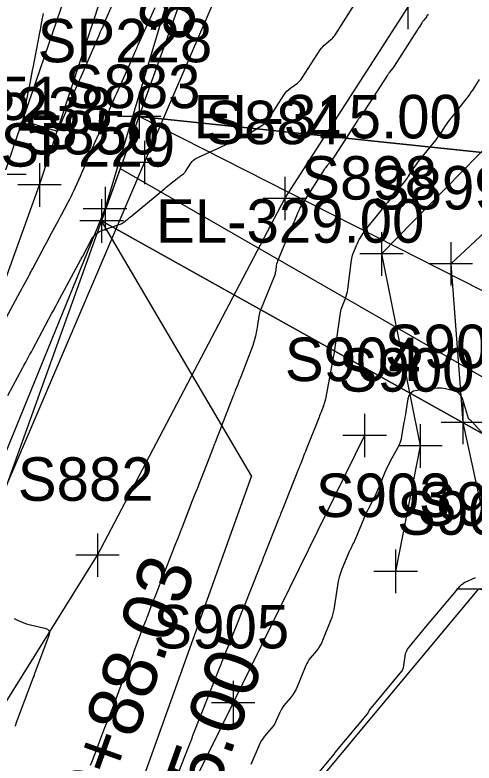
# Model space of a CAD drawing. Extents: x 816928 to 825690, y 436959 to 448212.
# Drawn here: x 818734.8 to 818777, y 444544.8 to 444613.7 of the extents above; entities that cross this region are included whole.
import ezdxf

# ---------------------------------------------------------------- set-up
doc = ezdxf.new("R2010")
doc.units = 0
for name, color, linetype in [('SURVEY - CONTOURS - Index with Text', 7, 'Continuous'), ('SURVEY - CONTOURS - Intermediate with optional Text', 7, 'Continuous'), ('SURVEY - DRAINAGE - Natural Features', 7, 'Continuous'), ('SURVEY - DRAINAGE - Natural Features - Points - Locators', 7, 'Continuous'), ('SURVEY - DRAINAGE - Natural Features - Points - Numbers', 7, 'Continuous'), ('SURVEY - DRAINAGE - Pipes and Culverts Text', 7, 'Continuous'), ('SURVEY - DTM - Breaklines', 7, 'Continuous'), ('SURVEY - DTM - Breaklines - Points - Locators', 7, 'Continuous'), ('SURVEY - DTM - Breaklines - Points - Numbers', 7, 'Continuous'), ('SURVEY - NON-TRANSPORTATION - Features', 7, 'Continuous'), ('SURVEY - NON-TRANSPORTATION - Features - Points - Locators', 7, 'Continuous'), ('SURVEY - NON-TRANSPORTATION - Features - Points - Numbers', 7, 'Continuous'), ('SURVEY - PROPERTY - Parcels', 7, 'Continuous'), ('SURVEY - PROPERTY - Property Lines', 7, 'Continuous'), ('SURVEY - PROPERTY - Property Lines - Points - Elevations', 7, 'Continuous'), ('SURVEY - PROPERTY - Property Lines - Points - Locators', 7, 'Continuous'), ('SURVEY - PROPERTY - Property Lines - Points - Numbers', 7, 'Continuous'), ('SURVEY - PROPERTY - ROW Lines', 7, 'Continuous'), ('SURVEY - PROPERTY - ROW Lines Text', 7, 'Continuous'), ('SURVEY - PROPERTY - Station and Offset Flags', 7, 'Continuous')]:
    doc.layers.add(name, color=color, linetype=linetype)

msp = doc.modelspace()

# ---------------------------------------------------------------- linework, layer by layer
at = {"layer": 'SURVEY - CONTOURS - Index with Text'}
for points in [[(818744.458, 444616.281), (818743.005, 444612.935), (818742.956, 444612.821), (818742.906, 444612.708), (818742.855, 444612.594), (818742.804, 444612.481), (818742.638, 444612.111), (818742.603, 444612.032), (818742.567, 444611.953), (818742.532, 444611.873), (818742.498, 444611.793), (818740.783, 444607.833), (818740.76, 444607.779), (818740.736, 444607.725), (818740.712, 444607.672), (818740.688, 444607.618), (818740.61, 444607.444), (818740.593, 444607.406), (818740.577, 444607.369), (818740.56, 444607.331), (818740.544, 444607.294), (818738.687, 444602.993), (818738.678, 444602.978), (818738.667, 444602.97), (818738.653, 444602.966), (818738.636, 444602.969), (818738.576, 444602.987), (818738.563, 444602.991), (818738.55, 444602.995), (818738.537, 444602.999), (818738.525, 444603.003), (818736.399, 444603.649), (818736.012, 444603.828), (818735.762, 444604.09), (818735.649, 444604.434), (818735.673, 444604.86), (818736.263, 444607.847), (818736.282, 444607.944), (818736.301, 444608.04), (818736.319, 444608.137), (818736.337, 444608.234), (818736.396, 444608.55), (818736.408, 444608.618), (818736.421, 444608.685), (818736.434, 444608.753), (818736.447, 444608.821), (818737.049, 444611.891), (818737.088, 444612.094), (818737.127, 444612.297), (818737.165, 444612.5), (818737.203, 444612.703), (818737.325, 444613.367), (818737.351, 444613.509), (818737.378, 444613.651), (818737.405, 444613.794)], [(818779.562, 444573.24), (818776.8, 444576.265), (818776.772, 444576.295), (818776.742, 444576.325), (818776.711, 444576.353), (818776.679, 444576.38), (818776.573, 444576.466), (818776.552, 444576.486), (818776.534, 444576.508), (818776.52, 444576.533), (818776.51, 444576.559), (818775.933, 444578.392), (818775.829, 444578.628), (818775.678, 444578.816), (818775.482, 444578.956), (818775.241, 444579.048), (818774.377, 444579.268), (818774.191, 444579.307), (818774.004, 444579.33), (818773.816, 444579.335), (818773.627, 444579.324), (818771.768, 444579.135), (818771.445, 444579.059), (818771.197, 444578.902), (818771.024, 444578.665), (818770.927, 444578.347), (818770.73, 444577.18), (818770.688, 444576.929), (818770.646, 444576.679), (818770.604, 444576.429), (818770.562, 444576.179), (818770.348, 444574.906), (818770.291, 444574.637), (818770.213, 444574.376), (818770.113, 444574.121), (818769.992, 444573.875), (818769.307, 444572.612), (818769.164, 444572.34), (818769.029, 444572.064), (818768.9, 444571.785), (818768.779, 444571.502), (818768.283, 444570.299), (818768.174, 444570.042), (818768.06, 444569.788), (818767.94, 444569.536), (818767.815, 444569.286), (818767.286, 444568.253), (818767.175, 444568.031), (818767.068, 444567.806), (818766.965, 444567.58), (818766.867, 444567.351), (818766.067, 444565.428), (818766.02, 444565.32), (818765.973, 444565.213), (818765.923, 444565.106), (818765.871, 444565), (818765.701, 444564.656), (818765.665, 444564.581), (818765.63, 444564.507), (818765.596, 444564.432), (818765.564, 444564.356), (818764.862, 444562.675), (818764.723, 444562.311), (818764.608, 444561.941), (818764.517, 444561.565), (818764.449, 444561.182), (818764.186, 444559.366), (818764.119, 444558.98), (818764.029, 444558.6), (818763.916, 444558.226), (818763.781, 444557.858), (818763.084, 444556.124), (818762.971, 444555.872), (818762.84, 444555.631), (818762.69, 444555.402), (818762.522, 444555.183), (818761.942, 444554.487), (818761.824, 444554.334), (818761.719, 444554.173), (818761.626, 444554.005), (818761.546, 444553.829), (818760.728, 444551.843), (818760.608, 444551.58), (818760.47, 444551.328), (818760.312, 444551.088), (818760.136, 444550.86), (818759.529, 444550.131), (818759.406, 444549.971), (818759.295, 444549.803), (818759.197, 444549.628), (818759.112, 444549.444), (818758.82, 444548.752), (818758.752, 444548.607), (818758.675, 444548.467), (818758.587, 444548.335), (818758.489, 444548.208), (818757.749, 444547.319), (818757.598, 444547.124), (818757.462, 444546.919), (818757.342, 444546.705), (818757.237, 444546.482), (818756.485, 444544.721)]]:
    msp.add_lwpolyline(points, dxfattribs=at)
at = {"layer": 'SURVEY - CONTOURS - Intermediate with optional Text'}
for points in [[(818733.745, 444585.338), (818735.299, 444588.253), (818735.411, 444588.462), (818735.523, 444588.671), (818735.634, 444588.879), (818735.746, 444589.088), (818736.112, 444589.77), (818736.19, 444589.916), (818736.269, 444590.062), (818736.347, 444590.208), (818736.425, 444590.354), (818737.562, 444592.485), (818737.711, 444592.762), (818737.859, 444593.04), (818738.008, 444593.317), (818738.156, 444593.594), (818738.643, 444594.5), (818738.747, 444594.694), (818738.851, 444594.888), (818738.955, 444595.082), (818739.059, 444595.276), (818739.693, 444596.464), (818739.827, 444596.719), (818739.956, 444596.977), (818740.08, 444597.237), (818740.199, 444597.5), (818740.799, 444598.848), (818740.927, 444599.137), (818741.054, 444599.426), (818741.18, 444599.716), (818741.306, 444600.006), (818741.77, 444601.085), (818741.87, 444601.316), (818741.971, 444601.547), (818742.073, 444601.777), (818742.175, 444602.007), (818743.04, 444603.945), (818743.151, 444604.195), (818743.261, 444604.445), (818743.37, 444604.695), (818743.479, 444604.946), (818743.833, 444605.765), (818743.909, 444605.941), (818743.986, 444606.116), (818744.063, 444606.291), (818744.141, 444606.465), (818745.337, 444609.135), (818745.416, 444609.312), (818745.495, 444609.49), (818745.573, 444609.668), (818745.65, 444609.846), (818745.902, 444610.429), (818745.957, 444610.553), (818746.011, 444610.678), (818746.067, 444610.802), (818746.122, 444610.927), (818747.668, 444614.364)], [(818734.135, 444578.658), (818735.52, 444581.241), (818735.61, 444581.408), (818735.699, 444581.575), (818735.789, 444581.742), (818735.878, 444581.909), (818736.169, 444582.456), (818736.232, 444582.573), (818736.294, 444582.69), (818736.357, 444582.807), (818736.42, 444582.924), (818738.191, 444586.226), (818738.243, 444586.323), (818738.295, 444586.42), (818738.347, 444586.517), (818738.399, 444586.614), (818738.568, 444586.931), (818738.604, 444586.999), (818738.64, 444587.067), (818738.677, 444587.135), (818738.713, 444587.203), (818740.846, 444591.175), (818740.862, 444591.206), (818740.879, 444591.238), (818740.896, 444591.269), (818740.913, 444591.301), (818740.968, 444591.403), (818740.979, 444591.425), (818740.991, 444591.447), (818741.003, 444591.469), (818741.015, 444591.491), (818741.828, 444593.005), (818742.024, 444593.304), (818742.264, 444593.55), (818742.547, 444593.745), (818742.875, 444593.888), (818744.382, 444594.394), (818744.494, 444594.437), (818744.602, 444594.489), (818744.706, 444594.551), (818744.804, 444594.621), (818745.117, 444594.865), (818745.184, 444594.918), (818745.25, 444594.971), (818745.317, 444595.025), (818745.382, 444595.079), (818748.556, 444597.716), (818748.703, 444597.838), (818748.852, 444597.958), (818749.002, 444598.077), (818749.152, 444598.194), (818749.698, 444598.615), (818749.778, 444598.677), (818749.859, 444598.739), (818749.939, 444598.801), (818750.02, 444598.863), (818750.283, 444599.066), (818750.337, 444599.112), (818750.387, 444599.161), (818750.432, 444599.215), (818750.473, 444599.273), (818750.968, 444600.033), (818751.083, 444600.185), (818751.215, 444600.317), (818751.365, 444600.429), (818751.533, 444600.521), (818755.61, 444602.397), (818755.883, 444602.528), (818756.15, 444602.668), (818756.412, 444602.817), (818756.669, 444602.975), (818757.502, 444603.505), (818757.673, 444603.627), (818757.827, 444603.765), (818757.966, 444603.918), (818758.089, 444604.088), (818759.514, 444606.289), (818759.649, 444606.478), (818759.799, 444606.652), (818759.964, 444606.812), (818760.144, 444606.958), (818760.758, 444607.411), (818760.884, 444607.513), (818761, 444607.625), (818761.105, 444607.748), (818761.199, 444607.88), (818762.863, 444610.451), (818762.972, 444610.606), (818763.092, 444610.751), (818763.222, 444610.887), (818763.364, 444611.012), (818763.845, 444611.406), (818763.945, 444611.493), (818764.036, 444611.588), (818764.12, 444611.69), (818764.196, 444611.798), (818766.024, 444614.625)], [(818772.776, 444613.746), (818772.729, 444613.662), (818772.678, 444613.58), (818772.624, 444613.501), (818772.566, 444613.424), (818772.371, 444613.176), (818772.329, 444613.122), (818772.29, 444613.068), (818772.251, 444613.012), (818772.214, 444612.956), (818771.977, 444612.587), (818771.927, 444612.508), (818771.876, 444612.428), (818771.825, 444612.349), (818771.775, 444612.27), (818769.647, 444608.949), (818769.592, 444608.866), (818769.535, 444608.784), (818769.476, 444608.703), (818769.415, 444608.624), (818769.212, 444608.369), (818769.169, 444608.314), (818769.128, 444608.258), (818769.088, 444608.2), (818769.049, 444608.142), (818766.916, 444604.811), (818766.859, 444604.724), (818766.799, 444604.639), (818766.737, 444604.556), (818766.673, 444604.474), (818766.46, 444604.208), (818766.415, 444604.151), (818766.372, 444604.092), (818766.33, 444604.033), (818766.29, 444603.972), (818764.181, 444600.68), (818764.121, 444600.589), (818764.059, 444600.501), (818763.994, 444600.413), (818763.927, 444600.328), (818763.703, 444600.052), (818763.655, 444599.993), (818763.607, 444599.934), (818763.56, 444599.875), (818763.512, 444599.816), (818763.354, 444599.622), (818763.321, 444599.58), (818763.29, 444599.537), (818763.259, 444599.493), (818763.229, 444599.449), (818761.291, 444596.424), (818761.156, 444596.203), (818761.031, 444595.976), (818760.916, 444595.744), (818760.811, 444595.507), (818760.484, 444594.723), (818760.414, 444594.555), (818760.344, 444594.387), (818760.274, 444594.22), (818760.203, 444594.052), (818758.937, 444591.017), (818758.888, 444590.888), (818758.849, 444590.757), (818758.818, 444590.623), (818758.797, 444590.488), (818758.741, 444590.04), (818758.726, 444589.945), (818758.705, 444589.851), (818758.678, 444589.759), (818758.645, 444589.669), (818757.364, 444586.51), (818757.314, 444586.377), (818757.273, 444586.242), (818757.239, 444586.105), (818757.214, 444585.966), (818757.144, 444585.507), (818757.129, 444585.409), (818757.113, 444585.311), (818757.096, 444585.213), (818757.079, 444585.115), (818756.898, 444584.111), (818756.854, 444583.897), (818756.8, 444583.687), (818756.737, 444583.478), (818756.663, 444583.273), (818755.553, 444580.387), (818755.485, 444580.212), (818755.417, 444580.037), (818755.348, 444579.862), (818755.278, 444579.688), (818755.051, 444579.118), (818755.002, 444578.996), (818754.954, 444578.873), (818754.906, 444578.751), (818754.859, 444578.628), (818753.761, 444575.779), (818753.685, 444575.581), (818753.607, 444575.384), (818753.53, 444575.187), (818753.451, 444574.99), (818753.194, 444574.346), (818753.139, 444574.209), (818753.085, 444574.07), (818753.031, 444573.932), (818752.977, 444573.794), (818751.966, 444571.171), (818751.88, 444570.952), (818751.795, 444570.732), (818751.708, 444570.513), (818751.621, 444570.294), (818751.335, 444569.579), (818751.274, 444569.426), (818751.213, 444569.272), (818751.153, 444569.119), (818751.094, 444568.965), (818750.166, 444566.563), (818750.072, 444566.322), (818749.978, 444566.081), (818749.883, 444565.84), (818749.787, 444565.6), (818749.473, 444564.815), (818749.406, 444564.647), (818749.339, 444564.478), (818749.273, 444564.31), (818749.208, 444564.141), (818748.363, 444561.955), (818748.261, 444561.693), (818748.158, 444561.431), (818748.055, 444561.17), (818747.95, 444560.908), (818747.609, 444560.055), (818747.536, 444559.872), (818747.465, 444559.688), (818747.394, 444559.504), (818747.325, 444559.32), (818746.999, 444558.441), (818746.948, 444558.305), (818746.897, 444558.169), (818746.844, 444558.033), (818746.79, 444557.898), (818746.614, 444557.458), (818746.576, 444557.363), (818746.539, 444557.268), (818746.503, 444557.173), (818746.467, 444557.078), (818745.731, 444555.098), (818745.615, 444554.788), (818745.497, 444554.478), (818745.378, 444554.169), (818745.257, 444553.861), (818744.859, 444552.855), (818744.774, 444552.64), (818744.691, 444552.424), (818744.608, 444552.207), (818744.527, 444551.99), (818743.964, 444550.482), (818743.843, 444550.159), (818743.72, 444549.836), (818743.595, 444549.515), (818743.469, 444549.194), (818743.025, 444548.073), (818742.93, 444547.833), (818742.837, 444547.592), (818742.745, 444547.351), (818742.654, 444547.109), (818742.152, 444545.767), (818742.044, 444545.48), (818741.934, 444545.194), (818741.823, 444544.907), (818741.71, 444544.622)], [(818777.488, 444607.751), (818776.859, 444606.77), (818776.722, 444606.561), (818776.58, 444606.356), (818776.432, 444606.155), (818776.279, 444605.958), (818774.86, 444604.176), (818774.713, 444603.986), (818774.571, 444603.793), (818774.434, 444603.597), (818774.302, 444603.396), (818773.88, 444602.737), (818773.787, 444602.596), (818773.691, 444602.459), (818773.592, 444602.324), (818773.488, 444602.192), (818771.852, 444600.154), (818771.717, 444599.982), (818771.588, 444599.806), (818771.462, 444599.627), (818771.342, 444599.444), (818770.956, 444598.842), (818770.872, 444598.715), (818770.784, 444598.589), (818770.693, 444598.467), (818770.598, 444598.346), (818769.038, 444596.421), (818768.804, 444596.133), (818768.57, 444595.845), (818768.337, 444595.556), (818768.103, 444595.268), (818767.239, 444594.202), (818767.128, 444594.061), (818767.02, 444593.916), (818766.917, 444593.769), (818766.818, 444593.619), (818766.444, 444593.036), (818766.405, 444592.973), (818766.37, 444592.908), (818766.337, 444592.842), (818766.307, 444592.774), (818766.214, 444592.551), (818766.194, 444592.504), (818766.174, 444592.456), (818766.154, 444592.408), (818766.134, 444592.36), (818765.861, 444591.705), (818765.807, 444591.563), (818765.763, 444591.418), (818765.73, 444591.271), (818765.706, 444591.122), (818765.374, 444588.431), (818765.339, 444588.209), (818765.29, 444587.991), (818765.226, 444587.776), (818765.149, 444587.566), (818764.872, 444586.883), (818764.817, 444586.736), (818764.771, 444586.586), (818764.734, 444586.434), (818764.706, 444586.279), (818764.408, 444584.33), (818764.343, 444583.913), (818764.275, 444583.496), (818764.204, 444583.08), (818764.131, 444582.664), (818763.384, 444578.521), (818763.342, 444578.316), (818763.29, 444578.113), (818763.229, 444577.913), (818763.158, 444577.715), (818762.912, 444577.074), (818762.859, 444576.937), (818762.805, 444576.8), (818762.751, 444576.663), (818762.697, 444576.526), (818761.564, 444573.689), (818761.494, 444573.513), (818761.425, 444573.336), (818761.355, 444573.159), (818761.287, 444572.982), (818761.064, 444572.403), (818761.016, 444572.279), (818760.967, 444572.155), (818760.918, 444572.031), (818760.869, 444571.907), (818759.662, 444568.886), (818759.599, 444568.727), (818759.536, 444568.569), (818759.474, 444568.41), (818759.413, 444568.252), (818759.213, 444567.733), (818759.17, 444567.622), (818759.126, 444567.511), (818759.083, 444567.4), (818759.038, 444567.289), (818757.758, 444564.086), (818757.702, 444563.946), (818757.646, 444563.806), (818757.591, 444563.665), (818757.537, 444563.524), (818757.359, 444563.064), (818757.321, 444562.966), (818757.282, 444562.867), (818757.244, 444562.769), (818757.204, 444562.671), (818755.852, 444559.291), (818755.803, 444559.169), (818755.754, 444559.046), (818755.706, 444558.923), (818755.658, 444558.8), (818755.503, 444558.397), (818755.469, 444558.311), (818755.436, 444558.225), (818755.402, 444558.139), (818755.367, 444558.053), (818753.904, 444554.4), (818753.882, 444554.345), (818753.861, 444554.289), (818753.84, 444554.234), (818753.819, 444554.179), (818753.752, 444553.998), (818753.737, 444553.959), (818753.722, 444553.92), (818753.707, 444553.882), (818753.692, 444553.843), (818753.019, 444552.164), (818752.981, 444552.068), (818752.944, 444551.973), (818752.907, 444551.877), (818752.871, 444551.781), (818752.754, 444551.467), (818752.729, 444551.4), (818752.704, 444551.333), (818752.678, 444551.266), (818752.652, 444551.199), (818751.129, 444547.351), (818751.099, 444547.274), (818751.069, 444547.198), (818751.04, 444547.122), (818751.011, 444547.045), (818750.918, 444546.795), (818750.898, 444546.741), (818750.877, 444546.687), (818750.857, 444546.634), (818750.836, 444546.581), (818749.238, 444542.548)], [(818761.136, 444542.047), (818764.151, 444545.668), (818764.16, 444545.68), (818764.169, 444545.693), (818764.176, 444545.706), (818764.183, 444545.72), (818764.203, 444545.767), (818764.207, 444545.777), (818764.212, 444545.787), (818764.218, 444545.796), (818764.225, 444545.804), (818767.231, 444549.414), (818767.251, 444549.439), (818767.269, 444549.467), (818767.284, 444549.495), (818767.298, 444549.525), (818767.339, 444549.624), (818767.348, 444549.645), (818767.359, 444549.665), (818767.372, 444549.684), (818767.386, 444549.702), (818770.371, 444553.287), (818770.392, 444553.313), (818770.41, 444553.341), (818770.426, 444553.371), (818770.44, 444553.401), (818770.481, 444553.504), (818770.489, 444553.526), (818770.496, 444553.548), (818770.501, 444553.571), (818770.505, 444553.595), (818770.663, 444554.683), (818770.711, 444554.91), (818770.789, 444555.123), (818770.896, 444555.324), (818771.032, 444555.512), (818772.584, 444557.375), (818772.917, 444557.774), (818773.249, 444558.174), (818773.582, 444558.573), (818773.914, 444558.972), (818775.687, 444561.101), (818775.729, 444561.148), (818775.773, 444561.193), (818775.82, 444561.234), (818775.869, 444561.273), (818776.035, 444561.396), (818776.071, 444561.422), (818776.108, 444561.445), (818776.146, 444561.466), (818776.186, 444561.486), (818777.135, 444561.916)], [(818734.711, 444558.153), (818735.074, 444557.96), (818735.449, 444557.796), (818735.834, 444557.66), (818736.231, 444557.553), (818737.547, 444557.249), (818737.781, 444557.159), (818737.919, 444557.016), (818737.962, 444556.823), (818737.908, 444556.577), (818736.594, 444553.052), (818736.581, 444553.017), (818736.568, 444552.983), (818736.555, 444552.949), (818736.541, 444552.914), (818736.497, 444552.802), (818736.487, 444552.778), (818736.478, 444552.754), (818736.469, 444552.73), (818736.46, 444552.706), (818734.881, 444548.485), (818734.854, 444548.414), (818734.827, 444548.343), (818734.8, 444548.273), (818734.772, 444548.202)]]:
    msp.add_lwpolyline(points, dxfattribs=at)
at = {"layer": 'SURVEY - DRAINAGE - Natural Features'}
msp.add_lwpolyline([(818777.383, 444560.851), (818753.523, 444532.2), (818759.523, 444493.046), (818756.761, 444447.133), (818768.088, 444439.021), (818793.285, 444450.363), (818820.069, 444476.929), (818844.694, 444508.111), (818826.35, 444526.757), (818813.149, 444541.013), (818787.365, 444558.968), (818777.383, 444560.851)], dxfattribs=at)
at = {"layer": 'SURVEY - DRAINAGE - Natural Features - Points - Locators'}
msp.add_line((818779.383, 444560.851), (818775.383, 444560.851), dxfattribs=at)
at = {"layer": 'SURVEY - DTM - Breaklines'}
for points in [[(818700.242, 444515.417), (818720.602, 444562.453), (818733.805, 444599.01), (818753.55, 444656.663)], [(818704.011, 444514.326), (818723.819, 444561.346), (818737.049, 444598.03), (818756.086, 444655.819)], [(818708.283, 444512.852), (818728.042, 444558.974), (818743.07, 444595.846), (818758.891, 444648.726), (818761.156, 444654.784), (818766.903, 444655.166)], [(818710.286, 444512.763), (818725.189, 444536.39), (818742.384, 444563.975), (818759.621, 444596.785), (818770.905, 444614.352), (818781.667, 444628.297), (818796.529, 444628.496), (818828.121, 444604.14)], [(818815.517, 444597.331), (818800.802, 444611.533), (818784.771, 444608.304), (818768.494, 444591.687), (818772.067, 444574.019), (818769.794, 444562.481)], [(818810.258, 444595.165), (818797.277, 444603.039), (818787.394, 444602.438), (818774.865, 444590.78), (818775.978, 444576.18), (818779.146, 444561.687)], [(818766.943, 444574.987), (818754.851, 444550.395), (818743.934, 444528.288), (818753.227, 444487.201), (818740.251, 444456.39), (818731.1, 444436.944), (818725.201, 444432.827)]]:
    msp.add_lwpolyline(points, dxfattribs=at)
at = {"layer": 'SURVEY - DTM - Breaklines - Points - Locators'}
for p, q in [((818770.905, 444616.352), (818770.905, 444612.352)), ((818737.049, 444600.03), (818737.049, 444596.03)), ((818735.805, 444599.01), (818731.805, 444599.01)), ((818759.621, 444598.785), (818759.621, 444594.785)), ((818739.049, 444598.03), (818735.049, 444598.03)), ((818743.07, 444597.846), (818743.07, 444593.846)), ((818761.621, 444596.785), (818757.621, 444596.785)), ((818745.07, 444595.846), (818741.07, 444595.846)), ((818768.494, 444593.687), (818768.494, 444589.687)), ((818774.865, 444592.78), (818774.865, 444588.78)), ((818770.494, 444591.687), (818766.494, 444591.687)), ((818776.865, 444590.78), (818772.865, 444590.78)), ((818775.978, 444578.18), (818775.978, 444574.18)), ((818766.943, 444576.987), (818766.943, 444572.987)), ((818777.978, 444576.18), (818773.978, 444576.18)), ((818772.067, 444576.019), (818772.067, 444572.019)), ((818768.943, 444574.987), (818764.943, 444574.987)), ((818774.067, 444574.019), (818770.067, 444574.019)), ((818742.384, 444565.975), (818742.384, 444561.975)), ((818769.794, 444564.481), (818769.794, 444560.481)), ((818744.384, 444563.975), (818740.384, 444563.975)), ((818771.794, 444562.481), (818767.794, 444562.481)), ((818754.851, 444552.395), (818754.851, 444548.395)), ((818756.851, 444550.395), (818752.851, 444550.395))]:
    msp.add_line(p, q, dxfattribs=at)
at = {"layer": 'SURVEY - NON-TRANSPORTATION - Features'}
msp.add_lwpolyline([(818709.813, 444513.079), (818728.726, 444558.099), (818746.695, 444600.103), (818767.347, 444648.08), (818785.845, 444638.906), (818828.075, 444608.425)], dxfattribs=at)
at = {"layer": 'SURVEY - NON-TRANSPORTATION - Features - Points - Locators'}
for p, q in [((818746.695, 444602.103), (818746.695, 444598.103)), ((818748.695, 444600.103), (818744.695, 444600.103))]:
    msp.add_line(p, q, dxfattribs=at)
at = {"layer": 'SURVEY - PROPERTY - Parcels'}
for p, q in [((818746.205, 444604.32), (818764.01, 444653.9)), ((818742.759, 444594.722), (818746.205, 444604.32)), ((818853.355, 444593.137), (818746.205, 444604.32)), ((818746.205, 444604.32), (818853.355, 444593.137)), ((819226.308, 444324.647), (818742.759, 444594.722))]:
    msp.add_line(p, q, dxfattribs=at)
at = {"layer": 'SURVEY - PROPERTY - Property Lines'}
for p, q in [((818746.205, 444604.32), (818853.355, 444593.137)), ((818742.759, 444594.722), (819226.308, 444324.647))]:
    msp.add_line(p, q, dxfattribs=at)
at = {"layer": 'SURVEY - PROPERTY - Property Lines - Points - Locators'}
for p, q in [((818746.205, 444606.32), (818746.205, 444602.32)), ((818748.205, 444604.32), (818744.205, 444604.32)), ((818742.759, 444596.722), (818742.759, 444592.722)), ((818744.759, 444594.722), (818740.759, 444594.722))]:
    msp.add_line(p, q, dxfattribs=at)
at = {"layer": 'SURVEY - PROPERTY - ROW Lines'}
msp.add_line((818713.007, 444511.874), (818764.01, 444653.9), dxfattribs=at)
at = {"layer": 'SURVEY - PROPERTY - ROW Lines Text'}
msp.add_lwpolyline([(818807.054, 444563.509), (818744.482, 444599.521)], dxfattribs=at)
at = {"layer": 'SURVEY - PROPERTY - Station and Offset Flags'}
msp.add_line((818756.547, 444571.258), (818743.751, 444535.625), dxfattribs=at)
for points in [[(818846.74, 444553.26), (818746.205, 444604.32)], [(818756.547, 444571.258), (818742.759, 444594.722)]]:
    msp.add_lwpolyline(points, dxfattribs=at)

# ---------------------------------------------------------------- texts
at = {"layer": 'SURVEY - DRAINAGE - Natural Features - Points - Numbers'}
msp.add_text('S906', height=4, dxfattribs=at).set_placement((818769.937, 444565.851))
at = {"layer": 'SURVEY - DRAINAGE - Pipes and Culverts Text'}
msp.add_text('8" CMP', height=5, rotation=69.88327, dxfattribs=at).set_placement((818750.5, 444610.943))
at = {"layer": 'SURVEY - DTM - Breaklines - Points - Numbers'}
for s, p in [('S851', (818726.626, 444604.01)), ('SP238', (818727.714, 444603.03)), ('S884', (818752.285, 444601.785)), ('S850', (818735.561, 444600.846)), ('S898', (818761.111, 444596.687)), ('S899', (818767.514, 444595.78)), ('S901', (818768.799, 444581.18)), ('S904', (818759.607, 444579.987)), ('S900', (818764.558, 444579.019)), ('S882', (818735.048, 444568.975)), ('S903', (818762.458, 444567.481)), ('S902', (818771.81, 444566.687)), ('S905', (818747.515, 444555.395))]:
    msp.add_text(s, height=4, dxfattribs=at).set_placement(p)
at = {"layer": 'SURVEY - NON-TRANSPORTATION - Features - Points - Numbers'}
msp.add_text('S883', height=4, dxfattribs=at).set_placement((818739.359, 444605.103))
at = {"layer": 'SURVEY - PROPERTY - Property Lines - Points - Elevations'}
for s, p in [('EL-315.00', (818751.205, 444602.32)), ('EL-329.00', (818747.759, 444592.722))]:
    msp.add_text(s, height=4, dxfattribs=at).set_placement(p)
at = {"layer": 'SURVEY - PROPERTY - Property Lines - Points - Numbers'}
for s, p in [('SP228', (818736.87, 444609.32)), ('SP229', (818733.455, 444599.722))]:
    msp.add_text(s, height=4, dxfattribs=at).set_placement(p)
at = {"layer": 'SURVEY - PROPERTY - Station and Offset Flags'}
for s, p in [('50+88.03', (818741.986, 444536.26)), ("25.00'", (818752.03, 444538.34))]:
    msp.add_text(s, height=5, rotation=70.2462, dxfattribs=at).set_placement(p)

doc.saveas('drawing.dxf')
